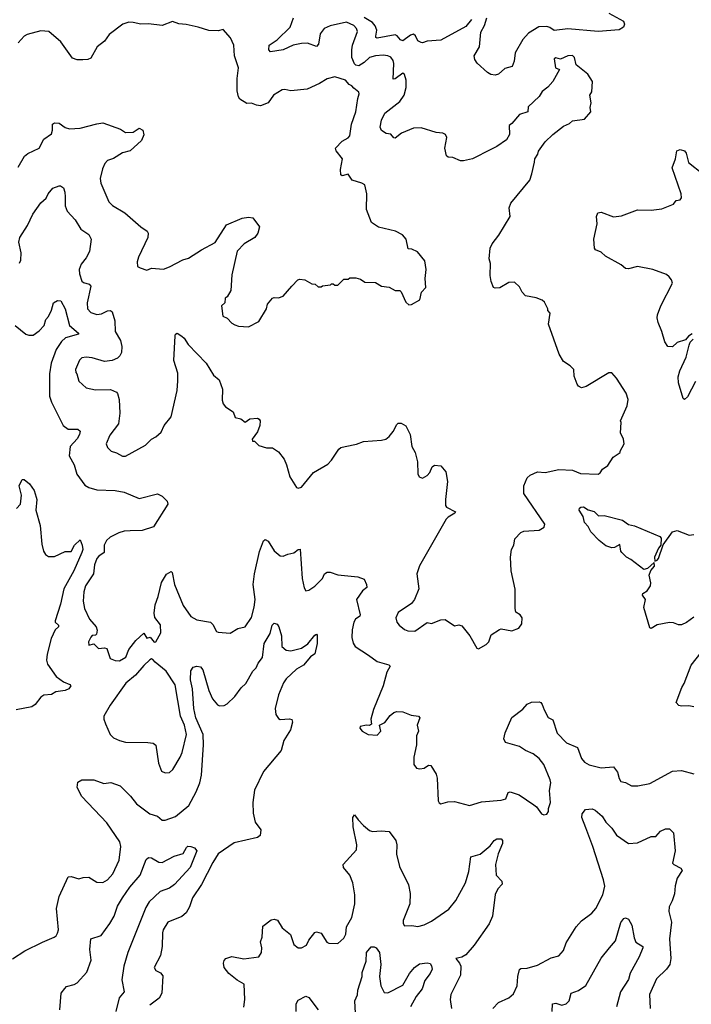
# Model space of a CAD drawing. Extents: x 1690054 to 1842981, y 782881 to 914114.
# Tile 683 of 693: x 1826885 to 1831319, y 893152 to 899654. Entities that reach past the tile are written whole.
import ezdxf

# ---------------------------------------------------------------- set-up
doc = ezdxf.new("R2010")
doc.units = 0

msp = doc.modelspace()

# ---------------------------------------------------------------- linework, layer by layer
at = {"layer": '0CON10XD'}
for points in [[(1826883.9, 898046.1), (1826893.9, 898066.1), (1826895.7, 898115), (1826878.9, 898185), (1826885.6, 898215), (1826937.1, 898295), (1826971.3, 898368.7), (1827024.4, 898445), (1827060, 898475), (1827074.3, 898505), (1827105, 898541.2), (1827145, 898556.2), (1827155.9, 898555.9), (1827175, 898542.5), (1827184.2, 898515), (1827185.6, 898485), (1827186.7, 898425), (1827198.9, 898388.9), (1827251.9, 898331.9), (1827289.8, 898269.8), (1827341.1, 898235), (1827356.7, 898205), (1827346.4, 898123.6), (1827325, 898081.4), (1827290.8, 898039.2), (1827279.1, 898005), (1827280.4, 897975), (1827296.4, 897926.4), (1827307.5, 897917.5), (1827345, 897906.4), (1827354.4, 897895), (1827331.2, 897785), (1827334.2, 897744.2), (1827355, 897720), (1827395, 897707.1), (1827425, 897711.2), (1827465, 897730.9), (1827485, 897732.9), (1827495, 897725.8), (1827513.8, 897665), (1827515.3, 897595.3), (1827550, 897535), (1827559.1, 897495), (1827556.6, 897456.6), (1827546.5, 897435), (1827530.4, 897419.6), (1827496.1, 897403.9), (1827445, 897397.1), (1827365, 897420), (1827324.4, 897425.6), (1827295, 897421.2), (1827280, 897405), (1827254, 897345), (1827256.2, 897325), (1827263.8, 897315), (1827276.4, 897266.4), (1827325, 897224), (1827385, 897210.8), (1827485, 897211.4), (1827524.1, 897194.1), (1827531.2, 897185), (1827542, 897145), (1827545.7, 897055), (1827538.8, 896985), (1827480.3, 896909.7), (1827456.4, 896853.6), (1827465, 896830), (1827490, 896805), (1827525, 896794), (1827565, 896771.2), (1827585, 896771.2), (1827715, 896844), (1827755.9, 896884.1), (1827785, 896900), (1827818.8, 896931.2), (1827840, 896975), (1827885, 897031.2), (1827924.6, 897205), (1827930.3, 897269.7), (1827929.3, 897319.3), (1827903.1, 897403.1), (1827912.7, 897567.3), (1827915, 897577.5), (1827925, 897583.8), (1827956.2, 897565), (1827971.7, 897551.7), (1827998.3, 897508.3), (1828116.9, 897385), (1828165.7, 897305.7), (1828202, 897275), (1828224.3, 897214.3), (1828222.5, 897142.5), (1828228.3, 897118.3), (1828245, 897097.5), (1828294.2, 897064.2), (1828307.5, 897027.5), (1828345, 897018.1), (1828375, 896995.8), (1828405, 897018), (1828455, 897022.5), (1828466.4, 897016.4), (1828472.5, 897005), (1828470, 896975), (1828455, 896932.5), (1828420, 896885), (1828421.7, 896871.7), (1828435, 896870), (1828465, 896842.5), (1828515, 896826.7), (1828555, 896826.2), (1828595, 896800), (1828631.2, 896751.2), (1828647.5, 896715), (1828668, 896635), (1828713.9, 896563.9), (1828725, 896560), (1828745, 896566.7), (1828825, 896663.8), (1828920.3, 896719.7), (1828944, 896745), (1828991.7, 896818.3), (1829005, 896828.8), (1829035, 896836.2), (1829108.3, 896851.7), (1829155, 896869.4), (1829275, 896877.5), (1829302.5, 896885), (1829325, 896902.5), (1829350, 896935), (1829375, 896980), (1829385, 896988.8), (1829405, 896988.8), (1829435, 896972.5), (1829463.8, 896915), (1829473.3, 896835), (1829495.8, 896795.8), (1829511.2, 896735), (1829513.3, 896655), (1829522.5, 896635), (1829545, 896626.7), (1829575, 896643.8), (1829593.8, 896665), (1829609.3, 896700.7), (1829625, 896712.5), (1829665, 896707.5), (1829699.1, 896669.1), (1829710.6, 896605), (1829696.7, 896485), (1829697.5, 896445), (1829703.9, 896433.9), (1829762.5, 896405), (1829758.8, 896395), (1829715, 896369.2), (1829702, 896355), (1829525, 896047.5), (1829508, 895995), (1829520, 895895), (1829492, 895825), (1829471.7, 895798.3), (1829385, 895738.8), (1829369.2, 895705), (1829374.2, 895675), (1829390, 895655), (1829425, 895626.2), (1829447.7, 895617.7), (1829493.9, 895616.1), (1829575, 895672.5), (1829605, 895666.7), (1829665, 895690), (1829695, 895692.5), (1829755, 895652.5), (1829785, 895657.5), (1829805, 895652.5), (1829856.7, 895585), (1829902.5, 895505), (1829915, 895500), (1829965, 895527.5), (1829983.6, 895546.4), (1829997, 895593), (1830053, 895627), (1830065, 895632.5), (1830135, 895617.5), (1830180, 895635), (1830200, 895665), (1830202.5, 895705), (1830190, 895725), (1830161.7, 895741.7), (1830156.4, 895766.4), (1830156.4, 895893.6), (1830130, 896015), (1830126.2, 896105), (1830132, 896155), (1830146.7, 896185), (1830154.1, 896225.9), (1830195, 896267.5), (1830213.9, 896276.1), (1830315.8, 896284.2), (1830347.7, 896302.3), (1830352.3, 896322.3), (1830214.5, 896525), (1830213.1, 896575), (1830235, 896628.1), (1830255, 896645.5), (1830305, 896668.6), (1830355, 896664.4), (1830445, 896684.5), (1830535, 896678.5), (1830587.4, 896657.4), (1830705, 896653.8), (1830718.6, 896661.4), (1830734.1, 896685.9), (1830769.3, 896710.7), (1830804.1, 896765.9), (1830850, 896795), (1830850, 896805), (1830876.4, 896853.6), (1830872.5, 896885), (1830852.5, 896925), (1830856.7, 896995), (1830852.5, 897005), (1830895.8, 897104.2), (1830902, 897145), (1830888.3, 897188.3), (1830825, 897286.7), (1830795, 897322.5), (1830775, 897322.5), (1830625, 897232.5), (1830595, 897223.3), (1830575, 897233.3), (1830565, 897247.5), (1830545, 897300), (1830543.8, 897345), (1830519.1, 897369.1), (1830475, 897396.2), (1830446.2, 897445), (1830377, 897643), (1830387.5, 897715), (1830373, 897733), (1830372.5, 897745), (1830349.3, 897789.3), (1830335, 897802.5), (1830295, 897817.5), (1830225, 897830), (1830202.5, 897855), (1830185, 897890), (1830151.7, 897921.7), (1830115, 897917.5), (1830055, 897882.5), (1830025, 897880), (1830012.5, 897885), (1829998.8, 897925), (1829991.2, 897965), (1829993.6, 898043.6), (1829984, 898075), (1829992.5, 898145), (1830005.3, 898174.7), (1830049.2, 898230.8), (1830122.5, 898355), (1830117.9, 898412.1), (1830127.6, 898442.4), (1830252.5, 898595), (1830267.5, 898635), (1830283.6, 898713.6), (1830286.7, 898735), (1830306.7, 898765), (1830310, 898785), (1830355, 898846.7), (1830405, 898896.7), (1830475, 898950), (1830515, 898968.8), (1830535, 898986.7), (1830615, 898998), (1830656.7, 899045), (1830652.5, 899075), (1830658, 899105), (1830650, 899155), (1830661.7, 899178.3), (1830666, 899245), (1830636.7, 899295), (1830560, 899355), (1830547.5, 899405), (1830535, 899417.5), (1830504.4, 899415.6), (1830455, 899393.3), (1830425, 899402.5), (1830413.6, 899396.4), (1830422.5, 899335), (1830450, 899325), (1830404.1, 899245.9), (1830371.2, 899208.8), (1830335, 899180), (1830315, 899146.7), (1830241.7, 899078.3), (1830240, 899045), (1830185, 899028.8), (1830135, 898967.5), (1830117.5, 898955), (1830120, 898895), (1830099.7, 898860.3), (1830035, 898815.8), (1829995, 898796), (1829874.2, 898735.8), (1829815, 898720.8), (1829795, 898721.5), (1829745, 898744.4), (1829715, 898747.1), (1829702.5, 898755), (1829692.2, 898805), (1829704.3, 898875), (1829695.5, 898895.5), (1829680, 898905), (1829635, 898908.7), (1829535, 898940), (1829485, 898937.5), (1829405.4, 898904.6), (1829365, 898871.2), (1829355, 898873.8), (1829335, 898898.8), (1829305, 898903.3), (1829275, 898921.2), (1829264.5, 898945), (1829275, 898991.2), (1829295, 899035.7), (1829395, 899114.4), (1829422.9, 899155), (1829438, 899205), (1829438, 899255), (1829425, 899292.5), (1829415, 899301.2), (1829365, 899262.9), (1829351.9, 899261.9), (1829355.3, 899365), (1829350, 899385), (1829335, 899405.4), (1829315.3, 899415.3), (1829285, 899419.7), (1829234.2, 899415.7), (1829195, 899403.4), (1829159.3, 899370.7), (1829125, 899349.5), (1829105, 899352.5), (1829095, 899361.9), (1829078.1, 899405), (1829077.5, 899455), (1829081.9, 899485), (1829116.2, 899575), (1829109.2, 899595), (1829090.4, 899615), (1829043.4, 899636.6), (1828935, 899613.5), (1828895, 899594.6), (1828869, 899561), (1828858, 899492), (1828845, 899477.1), (1828785, 899498), (1828745, 899496.9), (1828690.8, 899485), (1828625, 899454.1), (1828541.4, 899441.4), (1828530.8, 899455), (1828532, 899485), (1828585, 899520.5), (1828670.4, 899605), (1828693.7, 899666.3)], [(1829868.2, 899655), (1829830.6, 899609.4), (1829665, 899517.8), (1829575, 899511.8), (1829545, 899500.8), (1829535, 899502.9), (1829514.7, 899514.7), (1829498.1, 899548.1), (1829485, 899557.9), (1829465, 899552.5), (1829415, 899513.3), (1829399.7, 899519.7), (1829377.1, 899547.1), (1829365, 899552.7), (1829245, 899532.7), (1829235.9, 899535.9), (1829235.8, 899545.8), (1829242.7, 899585), (1829232.9, 899612.9), (1829214.6, 899634.6), (1829159.1, 899669.1)], [(1830775, 899696.9), (1830872, 899645), (1830877.5, 899625), (1830870.8, 899605), (1830842.4, 899587.6), (1830705.5, 899575.5), (1830505, 899593.4), (1830415, 899581.8), (1830385, 899602.5), (1830365, 899608.6), (1830313.1, 899606.9), (1830245, 899565.4), (1830206.2, 899523.8), (1830156.2, 899435), (1830150.6, 899380.6), (1830136.2, 899345), (1830089.1, 899330.9), (1830046.9, 899295), (1830025, 899287.5), (1829995, 899292.5), (1829974, 899304), (1829906.2, 899366.2), (1829890.2, 899390.2), (1829886.6, 899415), (1829921.1, 899475), (1829929.7, 899570.3), (1829954.5, 899615), (1829969.1, 899665)], [(1826875, 898680), (1826916.8, 898753.2), (1826938.7, 898771.3), (1827014.5, 898805.5), (1827044.3, 898865), (1827095, 898900), (1827102.5, 898925), (1827101.2, 898965), (1827115, 898973.8), (1827145, 898970), (1827185, 898942), (1827213.2, 898933.2), (1827285, 898936.9), (1827395, 898967.1), (1827435, 898972.5), (1827550.3, 898930.3), (1827585, 898908.8), (1827635, 898911.2), (1827675, 898937.8), (1827698, 898925), (1827705.9, 898894.1), (1827690, 898855), (1827615, 898788.8), (1827565, 898774), (1827505, 898738), (1827465, 898724), (1827447.5, 898705), (1827431.1, 898668.9), (1827417.5, 898605), (1827422, 898575), (1827475, 898451.2), (1827497.9, 898427.9), (1827579.4, 898379.4), (1827684.3, 898285), (1827726.9, 898256.9), (1827734, 898245), (1827732, 898215), (1827668.8, 898085), (1827660, 898055), (1827662.5, 898025), (1827680, 898015), (1827725, 898000), (1827755, 898012.5), (1827835, 898007.5), (1827875, 898021.2), (1827962.3, 898067.7), (1828000.7, 898079.3), (1828086.7, 898135), (1828175, 898182), (1828251.1, 898298.9), (1828355, 898342.9), (1828395, 898350.8), (1828425.6, 898345.6), (1828468.8, 898285), (1828457.5, 898245), (1828438.8, 898215), (1828367, 898173), (1828322, 898125), (1828285, 897970), (1828278.8, 897865), (1828256.2, 897823.8), (1828242.5, 897815), (1828240, 897785), (1828217.5, 897765), (1828227, 897697), (1828255, 897682.5), (1828285, 897650), (1828305, 897638), (1828330.5, 897630.5), (1828395, 897626), (1828465, 897660), (1828514, 897745), (1828522.5, 897775), (1828554.5, 897815.5), (1828565, 897820), (1828595, 897816.7), (1828625, 897827.5), (1828682.5, 897895), (1828722.5, 897935), (1828735, 897940), (1828767, 897937), (1828815, 897910), (1828837, 897907), (1828855, 897890), (1828875, 897890), (1828885, 897897.5), (1828937.5, 897902.5), (1828945, 897910), (1828955, 897910), (1828965, 897900), (1828985, 897900), (1829025, 897940), (1829055, 897940), (1829065, 897950), (1829105, 897950), (1829135, 897940), (1829165, 897920), (1829235, 897917.5), (1829275, 897893.3), (1829325, 897886.7), (1829365, 897866.7), (1829395, 897866.7), (1829405, 897857.5), (1829435, 897787.5), (1829455, 897770), (1829473, 897773), (1829526.4, 897803.6), (1829537.5, 897855), (1829566.2, 897885), (1829563.3, 897945), (1829570, 898005), (1829560.7, 898060.7), (1829510.7, 898120.7), (1829475, 898137.5), (1829450.7, 898140.7), (1829436, 898205), (1829412.3, 898232.3), (1829367.3, 898257.3), (1829255, 898283.8), (1829207.5, 898315), (1829175, 898400), (1829177.7, 898505), (1829165, 898562.5), (1829144.7, 898574.7), (1829081.2, 898595), (1829055, 898633.3), (1829015, 898622), (1829005, 898630), (1829004, 898665), (1829016.7, 898735), (1828975, 898787.5), (1828971.2, 898805), (1829015, 898850.8), (1829055, 898873.8), (1829065, 898887.5), (1829076.9, 898965), (1829104.3, 899045), (1829117, 899133), (1829127.5, 899165), (1829125, 899176.2), (1829091.4, 899201.4), (1829077.3, 899217.3), (1829060, 899225), (1829036.7, 899255), (1828965, 899276), (1828915, 899263.8), (1828865, 899232), (1828784.2, 899195.8), (1828675, 899184.2), (1828635, 899193.8), (1828618.3, 899191.7), (1828560, 899155), (1828525, 899105.6), (1828475.4, 899084.6), (1828448.3, 899088.3), (1828415, 899102.5), (1828385, 899099.6), (1828338.6, 899128.6), (1828330.8, 899145), (1828321.2, 899185), (1828321.2, 899265), (1828329.2, 899335), (1828304.3, 899415), (1828300, 899485), (1828277.5, 899535), (1828228.3, 899588.3), (1828195, 899580), (1828135, 899582.5), (1828064.2, 899604.2), (1827985, 899622.5), (1827935, 899627.1), (1827895, 899640.9), (1827825.5, 899614.5), (1827736.5, 899626.5), (1827684.3, 899624.3), (1827635, 899636.2), (1827605, 899636.7), (1827565.8, 899624.2), (1827476.2, 899555), (1827445, 899512.5), (1827396.1, 899473.9), (1827355, 899400), (1827335, 899391.2), (1827301.7, 899388.3), (1827265, 899388), (1827235, 899400), (1827157.4, 899507.4), (1827077.5, 899575), (1827025, 899579.2), (1826935, 899556.9), (1826914, 899545), (1826875, 899500)], [(1831325, 897580), (1831300, 897565), (1831280.5, 897539.5), (1831225, 897522.5), (1831195, 897493.1), (1831165, 897495.6), (1831145, 897525.6), (1831125.3, 897595), (1831099.8, 897655), (1831092.9, 897685), (1831095.4, 897705), (1831118.2, 897765), (1831194.2, 897915), (1831189.4, 897935), (1831174.2, 897955), (1831155, 897970.6), (1831065.3, 898005.3), (1830965, 898023.6), (1830905, 898009.4), (1830885, 898011.4), (1830856.7, 898035), (1830753.3, 898093.3), (1830725, 898118.9), (1830686, 898135), (1830679.5, 898145), (1830675.7, 898205), (1830697.9, 898305), (1830693.5, 898355), (1830702, 898378), (1830725, 898381.8), (1830805, 898352.9), (1830859.3, 898359.3), (1830965, 898397.8), (1831055, 898396.7), (1831125, 898404.3), (1831202.5, 898435), (1831219.3, 898460.7), (1831246.7, 898465), (1831253.6, 898476.4), (1831252.5, 898505), (1831192.5, 898675), (1831215.7, 898734.3), (1831223.2, 898786.8), (1831245, 898797.5), (1831275, 898787.5), (1831285, 898772.5), (1831301.7, 898711.7), (1831395, 898635.8)], [(1826855, 897635.6), (1826925, 897577.1), (1826945, 897570), (1826975, 897570.8), (1827015, 897600), (1827046.7, 897635), (1827057.1, 897675), (1827076.2, 897693.8), (1827095.5, 897735), (1827107.9, 897785), (1827135, 897800.5), (1827157.5, 897797.5), (1827186.5, 897745), (1827213.3, 897635), (1827273.3, 897585), (1827273, 897577), (1827187, 897553), (1827161.7, 897528.3), (1827127.3, 897475), (1827093.2, 897385), (1827082.8, 897315), (1827081.4, 897225), (1827083.1, 897166.9), (1827095, 897128), (1827173.5, 896973.5), (1827205, 896950), (1827269.5, 896949.5), (1827285, 896937.5), (1827280.6, 896915), (1827265, 896885.8), (1827218.6, 896835), (1827211.1, 896775), (1827244.4, 896715), (1827262.6, 896652.6), (1827315, 896581.2), (1827342.5, 896565), (1827395, 896548.6), (1827515, 896545.6), (1827575, 896533.6), (1827675, 896492.5), (1827795, 896523.3), (1827825, 896508.2), (1827858.2, 896475), (1827863.3, 896455), (1827768, 896305), (1827695, 896281.1), (1827615, 896278.8)], [(1831347.1, 897265), (1831295, 897163.8), (1831275, 897146.7), (1831265, 897152.5), (1831235.4, 897255), (1831233.5, 897296.5), (1831243.1, 897335), (1831286.1, 897426.1), (1831306.2, 897505), (1831312.5, 897525), (1831332.5, 897545)], [(1826864.4, 896425.6), (1826890, 896455), (1826897.5, 896515), (1826881.2, 896575), (1826898.3, 896608.3), (1826901.7, 896618.3), (1826915, 896617.5), (1826949.3, 896589.3), (1826980, 896545), (1826995, 896500), (1826999.2, 896485), (1826992.5, 896415), (1827021.4, 896315), (1827030.9, 896190.9), (1827042.5, 896145), (1827055, 896123.3), (1827075, 896110), (1827115, 896110), (1827185, 896141.2), (1827225, 896141.2), (1827248, 896185), (1827285, 896220), (1827297.5, 896185), (1827301.4, 896155), (1827296.7, 896135), (1827243.9, 896015), (1827177.7, 895895), (1827155.6, 895795), (1827118.6, 895685), (1827120, 895675), (1827140.6, 895655), (1827141.4, 895645), (1827119.4, 895625), (1827092.2, 895567.8), (1827066.4, 895465), (1827062.2, 895425), (1827068, 895398), (1827126.2, 895316.2), (1827175, 895280.8), (1827216.7, 895265), (1827223.3, 895255), (1827208.8, 895235), (1827185, 895224.4), (1827125, 895215.8), (1827095, 895198.8), (1827045, 895193.1), (1827025, 895180), (1826987, 895133), (1826965, 895116), (1826862.6, 895097.4)], [(1831335, 895708), (1831286.7, 895673.3), (1831255, 895658.8), (1831235, 895658), (1831202.3, 895672.3), (1831175, 895674), (1831095, 895658), (1831055, 895633.3), (1831045, 895637.5), (1831006.4, 895773.6), (1831016, 895825), (1830996.7, 895855), (1831000, 895865), (1831027.2, 895882.8), (1831050.8, 895915), (1831052.9, 895935), (1831040.6, 895985), (1831052.7, 896017.3), (1831075.4, 896045), (1831075, 896070), (1831029.8, 896030.2), (1831005, 896022.5), (1830919.7, 896089.7), (1830892, 896105), (1830860, 896135), (1830853.3, 896145), (1830848.3, 896188.3), (1830811.7, 896168.3), (1830795, 896166.7), (1830755, 896179.2), (1830712, 896215), (1830655, 896272), (1830638.1, 896308.1), (1830614.5, 896334.5), (1830605, 896372.5), (1830578.8, 896415), (1830581.2, 896428.8), (1830590, 896435), (1830607, 896437), (1830637.5, 896417.5), (1830677.4, 896407.4), (1830707.5, 896377.5), (1830745, 896379.1), (1830865, 896348.6), (1830905, 896320), (1830945, 896311.1), (1831112.3, 896242.3), (1831121.4, 896231.4), (1831118, 896185), (1831102, 896165), (1831075.8, 896105), (1831077.5, 896077.5), (1831095, 896084.4), (1831102.2, 896095), (1831133, 896187), (1831195, 896272), (1831225, 896280), (1831305, 896250.6), (1831335, 896254.4)], [(1827615, 896278.8), (1827575, 896275.7), (1827539.6, 896265), (1827483.1, 896236.9), (1827458, 896215), (1827442.1, 896185), (1827443.6, 896135), (1827408.5, 896111.5), (1827394.7, 896095), (1827379.5, 896055), (1827372.5, 895995), (1827320, 895915), (1827308.5, 895875), (1827304.6, 895815), (1827312.3, 895765), (1827345.3, 895695.3), (1827390, 895645), (1827397, 895623), (1827393, 895597), (1827385, 895590), (1827365, 895587.5), (1827355, 895577.5), (1827340, 895545), (1827343, 895523), (1827375, 895532.5), (1827405, 895502.5), (1827445, 895506.7), (1827460.7, 895500.7), (1827483.8, 895435), (1827515, 895422.5), (1827545, 895420.8), (1827586.2, 895445), (1827606, 895495), (1827653.3, 895555), (1827705, 895602.5), (1827725, 895570), (1827747, 895577), (1827773.6, 895543.6), (1827785, 895546.7), (1827818.1, 895605), (1827815, 895657.5), (1827777.5, 895707.5), (1827773.1, 895735), (1827780.8, 895789.2), (1827800.4, 895845), (1827821.6, 895938.4), (1827855, 895992.5), (1827885, 896010.8), (1827892.9, 896002.9), (1827907.2, 895925), (1827964.5, 895785), (1828015, 895712.5), (1828055, 895690.9), (1828144.6, 895674.6), (1828160.7, 895660.7), (1828183.8, 895615), (1828195, 895608.8), (1828275, 895602.9), (1828325, 895632.9), (1828375, 895644.5), (1828415, 895707.5), (1828433.4, 895775), (1828439.1, 895825), (1828427.2, 895925), (1828434.7, 895995), (1828467.9, 896142.1), (1828495, 896213.8), (1828505, 896221.2), (1828525, 896211.2), (1828565, 896147.5), (1828605, 896113.8), (1828625, 896112.5), (1828655, 896125.7), (1828695, 896133.3), (1828725, 896156.2), (1828738, 896158), (1828751.4, 895965), (1828763, 895903), (1828775, 895883.3), (1828795, 895886), (1828835, 895914.4), (1828884.2, 895965), (1828898.5, 895995), (1828915, 896005.2), (1828935, 896006.6), (1828985, 895988.8), (1829118.8, 895975), (1829159.7, 895959.7), (1829175.5, 895925), (1829176.9, 895905), (1829148.3, 895881.7), (1829108.1, 895825), (1829134.3, 895725), (1829131.2, 895715), (1829103.5, 895696.5), (1829090.6, 895675), (1829079.5, 895625), (1829077.5, 895575), (1829087.2, 895537.2), (1829100, 895515), (1829187.9, 895457.9), (1829245, 895415.7), (1829322.5, 895395), (1829331.2, 895385), (1829310, 895345), (1829285.8, 895254.2), (1829221.2, 895098.8), (1829203.8, 895035), (1829207, 895003), (1829195, 894992.5), (1829175, 894996), (1829132.5, 894987.5), (1829130, 894975), (1829147, 894957), (1829185, 894933.3), (1829245, 894930), (1829270, 894955), (1829260, 894995), (1829295, 895013.3), (1829330.5, 895059.5), (1829355, 895080), (1829375, 895086.7), (1829415, 895083.3), (1829470.7, 895060.7), (1829517.5, 895055), (1829526.2, 895045), (1829510, 894995), (1829518, 894955), (1829506.2, 894925), (1829506, 894865), (1829486.7, 894785), (1829487.5, 894735), (1829505, 894712.5), (1829526.4, 894706.4), (1829555, 894712), (1829585, 894731.2), (1829599.5, 894729.5), (1829635, 894672.5), (1829642.5, 894645), (1829648.8, 894495), (1829655, 894482.5), (1829666.4, 894476.4), (1829711.7, 894488.3), (1829755, 894490.8), (1829855, 894466.2), (1829935, 894490), (1830065, 894500), (1830095, 894510), (1830110, 894550), (1830124.2, 894555.8), (1830183.3, 894535), (1830280.3, 894470.3), (1830296.9, 894456.9), (1830329.3, 894409.3), (1830345, 894402.5), (1830365, 894407.5), (1830376.2, 894425), (1830376.7, 894445), (1830390, 894485), (1830384, 894565), (1830391.9, 894615), (1830388.5, 894635), (1830345, 894736.9), (1830315, 894776.5), (1830276.4, 894806.4), (1830225, 894828.5), (1830185, 894854.4), (1830092.1, 894882.1), (1830081.4, 894905), (1830090.8, 894945), (1830135, 895046.7), (1830208.1, 895101.9), (1830235, 895133.3), (1830265, 895147.5), (1830315, 895150), (1830325.9, 895145.9), (1830335, 895132.5), (1830347.7, 895097.7), (1830375, 895046.7), (1830405, 895030), (1830433.5, 894943.5), (1830495, 894880), (1830567.3, 894847.3), (1830595.4, 894775), (1830615, 894750.5), (1830645, 894733.3), (1830725, 894714.4), (1830805, 894720), (1830831.1, 894685), (1830842.6, 894642.6), (1830854.1, 894624.1), (1830885, 894618), (1830925, 894596), (1830965.9, 894594.1), (1831045, 894611.4), (1831195, 894691.9), (1831255, 894695.3), (1831335, 894674.4)], [(1827440.5, 894609.5), (1827487, 894617), (1827548.8, 894595), (1827617.1, 894527.1), (1827656.9, 894476.9), (1827745, 894411.1), (1827795, 894394), (1827825, 894368.8), (1827845, 894368), (1827915, 894392.2), (1828003.1, 894465), (1828050.8, 894555), (1828074.7, 894615), (1828084.7, 894665), (1828100, 894865), (1828096.7, 894935), (1828049.2, 895045), (1828034.3, 895105), (1828025.9, 895235.9), (1828013.2, 895295), (1828014.5, 895355), (1828031.6, 895378.4), (1828055, 895385.3), (1828079.8, 895379.8), (1828095, 895360.8), (1828133.1, 895225), (1828158.7, 895168.7), (1828190.8, 895130.8), (1828205, 895122.9), (1828235, 895124.6), (1828255, 895135.5), (1828306.7, 895185), (1828348.2, 895241.8), (1828379.1, 895270.9), (1828425, 895352), (1828445.7, 895375), (1828459.2, 895405), (1828487.4, 895442.6), (1828500.5, 895535), (1828538.8, 895601.2), (1828553.3, 895656.7), (1828565, 895670), (1828585, 895663.3), (1828595.5, 895645.5), (1828613.3, 895585), (1828616, 895515), (1828645, 895490.8), (1828675, 895487.1), (1828746.2, 895505), (1828787.6, 895532.4), (1828835, 895590), (1828845, 895596.7), (1828850, 895590), (1828849.4, 895535), (1828834.2, 895465.8), (1828805, 895447.5), (1828759.1, 895390.9), (1828713.7, 895366.3), (1828645, 895301.1), (1828627.1, 895275), (1828594, 895196), (1828572.2, 895105), (1828575.8, 895065), (1828595, 895040), (1828606.1, 895033.9), (1828667.1, 895037.1), (1828682, 895032), (1828685.7, 895015), (1828673.1, 894965), (1828628.6, 894895), (1828611.2, 894828.8), (1828495, 894689.2), (1828434.7, 894565.3), (1828424.6, 894485), (1828427.9, 894415), (1828440, 894355), (1828478.5, 894305), (1828473.6, 894266.4), (1828455, 894253.1), (1828302.4, 894217.6), (1828195, 894145.4), (1828161, 894089), (1828086.3, 893943.7), (1828025.7, 893855), (1828005.5, 893795), (1827985, 893757.5), (1827955, 893733.3), (1827864.5, 893695.5), (1827833.1, 893645), (1827827.5, 893625), (1827827.1, 893535), (1827815.6, 893475), (1827774.2, 893395), (1827783.3, 893375), (1827815, 893360), (1827830.6, 893340.6), (1827823.5, 893225), (1827806, 893194), (1827745, 893145.7)], [(1827845, 894680), (1827875, 894683.8), (1827896.8, 894703.2), (1827945.5, 894784.5), (1827958.1, 894815), (1827986, 894935), (1827974.5, 894995), (1827948, 895055), (1827911.9, 895261.9), (1827852.4, 895352.4), (1827780.5, 895410.5), (1827765, 895430), (1827755, 895432.5), (1827745, 895426.7), (1827705, 895390), (1827650.8, 895325), (1827586.1, 895273.9), (1827482.6, 895127.4), (1827441.4, 895055), (1827441.2, 895035), (1827451.2, 895005), (1827483.8, 894935), (1827505, 894912), (1827543.4, 894893.4), (1827585, 894882.5), (1827731.2, 894881.2), (1827765.8, 894875.8), (1827783.6, 894863.6), (1827801.2, 894745), (1827822.7, 894692.7), (1827845, 894680)], [(1831335, 895116.7), (1831303, 895123), (1831255, 895120), (1831236.4, 895126.4), (1831220, 895145), (1831255.8, 895245), (1831271.7, 895271.7), (1831318, 895392), (1831384, 895475)], [(1826837.4, 893452.6), (1826920, 893505), (1827035, 893562), (1827112.5, 893595), (1827125.8, 893604.2), (1827135, 893622.5), (1827140.6, 893645), (1827129.5, 893785), (1827146.7, 893863.3), (1827205, 893993.8), (1827225, 893997.1), (1827275, 893980), (1827305, 893990), (1827343, 893993), (1827395, 893958), (1827435, 893955.7), (1827465, 893974.2), (1827500, 894015), (1827542.9, 894105), (1827553.3, 894195), (1827545.6, 894225), (1827459.9, 894349.9), (1827295.4, 894525), (1827264.6, 894585), (1827270.4, 894619.6), (1827295, 894635.7), (1827375, 894634.5), (1827440.5, 894609.5)], [(1828366.1, 893133.9), (1828372, 893185), (1828368.1, 893285), (1828321.1, 893311.1), (1828265.6, 893355), (1828236, 893395), (1828230.8, 893425), (1828235, 893442.5), (1828246.7, 893455), (1828285, 893467.5), (1828365, 893453.6), (1828463.9, 893466.1), (1828482.7, 893495), (1828484.6, 893525), (1828475.4, 893565), (1828486.2, 893595), (1828491.4, 893668.6), (1828545, 893709.2), (1828565, 893715.6), (1828587.5, 893707.5), (1828617.9, 893657.9), (1828672.8, 893612.8), (1828695, 893546.7), (1828725, 893526), (1828745, 893525.8), (1828777.9, 893542.1), (1828794.6, 893575.4), (1828835, 893627.5), (1828845, 893631.2), (1828875, 893622), (1828913.8, 893563.8), (1828927, 893557), (1828985, 893554.3), (1829025, 893590), (1829038.1, 893615), (1829043.2, 893665), (1829078, 893725), (1829098.4, 893815), (1829097.3, 893875), (1829084.6, 893955), (1829064, 894005), (1829022.7, 894055), (1829020.5, 894075), (1829108.3, 894171.7), (1829111.1, 894205), (1829087.8, 894325), (1829084.2, 894385.8), (1829095, 894402.5), (1829121.1, 894371.1), (1829155, 894332), (1829195, 894300), (1829215, 894292.5), (1829272, 894298), (1829325, 894293.8), (1829369.2, 894235), (1829375.4, 894205.4), (1829373.4, 894143.4), (1829392.9, 894062.9), (1829452.1, 893942.1), (1829464.4, 893885), (1829460.6, 893815), (1829418.1, 893705), (1829417.5, 893685), (1829425, 893670), (1829475, 893672.5), (1829515, 893666), (1829555, 893677.1), (1829605, 893701.9), (1829719.1, 893780.9), (1829765, 893837.1), (1829827.9, 893955), (1829850.5, 894029.5), (1829863.1, 894126.9), (1829925, 894142.9), (1829992, 894198), (1830018.9, 894235), (1830035, 894244.6), (1830063.3, 894245), (1830073.5, 894235), (1830072.5, 894215), (1830043.6, 894145), (1830026.9, 894075), (1830031.9, 894005), (1830069.2, 893965), (1830070.8, 893945), (1830041.1, 893915), (1830023.7, 893876.4), (1830006.9, 893735), (1829985.9, 893684.1), (1829886.9, 893543.1), (1829831.9, 893478.1), (1829805, 893463.5), (1829763.8, 893455), (1829789.4, 893425), (1829798.1, 893405), (1829795.6, 893345.6), (1829732.1, 893217.9), (1829727.1, 893185), (1829736.2, 893125)], [(1830008, 893125), (1830046.7, 893165), (1830115, 893195.8), (1830145, 893221.2), (1830170, 893275), (1830173.5, 893335), (1830185, 893382), (1830195, 893388.6), (1830235, 893391.9), (1830305, 893411.4), (1830395, 893460), (1830445, 893473.3), (1830475, 893508.8), (1830492.4, 893557.6), (1830559.6, 893665), (1830595, 893703.6), (1830662.2, 893755), (1830689.5, 893785), (1830735.3, 893874.7), (1830747.4, 893932.6), (1830740.4, 893975), (1830668.9, 894195), (1830622, 894318), (1830595.6, 894385), (1830599.1, 894410.9), (1830621.9, 894438.1), (1830665, 894443.3), (1830685, 894433.8), (1830730.8, 894395), (1830756.1, 894356.1), (1830795.7, 894315.7), (1830825, 894269.5), (1830905, 894214.2), (1830965, 894219.2), (1831055, 894260), (1831085, 894261.2), (1831116.2, 894295), (1831148.3, 894311.7), (1831175, 894311.4), (1831202.5, 894285), (1831213.2, 894166.8), (1831196.2, 894085), (1831203.3, 894075), (1831251.3, 894051.3), (1831259.2, 894035), (1831225.6, 893985), (1831212.9, 893935), (1831208.3, 893881.7), (1831194, 893835), (1831172.5, 893795), (1831171.2, 893765), (1831189.6, 893695), (1831176.2, 893585), (1831184.5, 893455), (1831177.8, 893415), (1831156.2, 893383.8), (1831088.6, 893321.4), (1831042.6, 893217.4), (1831047.5, 893125)], [(1827149.5, 893115), (1827159.4, 893225), (1827182.7, 893257.3), (1827195, 893269.2), (1827245, 893282.5), (1827265, 893294.4), (1827327.7, 893365), (1827356.7, 893443.3), (1827348.2, 893515), (1827356.1, 893583.9), (1827424.2, 893605.8), (1827480.3, 893685), (1827508.8, 893735), (1827530.5, 893799.5), (1827564.5, 893855), (1827612.9, 893925), (1827680.9, 894005), (1827720.9, 894109.1), (1827735, 894121.2), (1827755, 894120), (1827805, 894090), (1827825, 894088), (1827905, 894130.6), (1827965, 894147.5), (1827987.5, 894187.5), (1827995, 894196), (1828015, 894195.4), (1828040, 894185), (1828054.5, 894165), (1828011.1, 894055), (1827907.4, 893942.6), (1827875, 893920), (1827813.8, 893896.2), (1827740.5, 893829.5), (1827717.4, 893792.6), (1827598.9, 893495), (1827574, 893405), (1827560.3, 893315), (1827574.5, 893235.5), (1827541.1, 893195), (1827520.6, 893105)], [(1830400.4, 893105), (1830402.9, 893155), (1830425, 893160), (1830465, 893146.7), (1830493.8, 893155), (1830512.9, 893175), (1830526.2, 893225), (1830575, 893243.5), (1830622.9, 893277.1), (1830725, 893458), (1830780, 893525), (1830817.9, 893572.1), (1830855, 893693.3), (1830875, 893719.2), (1830885, 893722.5), (1830905.8, 893715), (1830927.5, 893675), (1830941.5, 893591.5), (1830952.2, 893562.2), (1830998.8, 893535), (1831000, 893525), (1830976.2, 893465), (1830915, 893357.1), (1830904.7, 893315.3), (1830852.3, 893235), (1830825.3, 893135)], [(1829102.7, 893095), (1829098.5, 893175), (1829115.5, 893215), (1829117.3, 893245), (1829145.5, 893335), (1829147.3, 893362.7), (1829173, 893437), (1829175.8, 893495), (1829205, 893532.7), (1829225, 893532.5), (1829239.5, 893525), (1829260.4, 893495), (1829269.8, 893415), (1829260.7, 893335), (1829270.7, 893275), (1829290.9, 893230.9), (1829315, 893228.6), (1829415, 893277.8), (1829460, 893355), (1829492, 893395), (1829525, 893418.8), (1829575, 893426.7), (1829595, 893421.2), (1829605, 893406.7), (1829608.9, 893385), (1829595, 893356), (1829560.2, 893309.8), (1829543.5, 893255), (1829503.8, 893205), (1829464.5, 893135)], [(1828711.1, 893105), (1828711.2, 893155), (1828725, 893180), (1828775, 893206.2), (1828795, 893196.7), (1828856.5, 893115)]]:
    msp.add_lwpolyline(points, dxfattribs=at)

doc.saveas('drawing.dxf')
